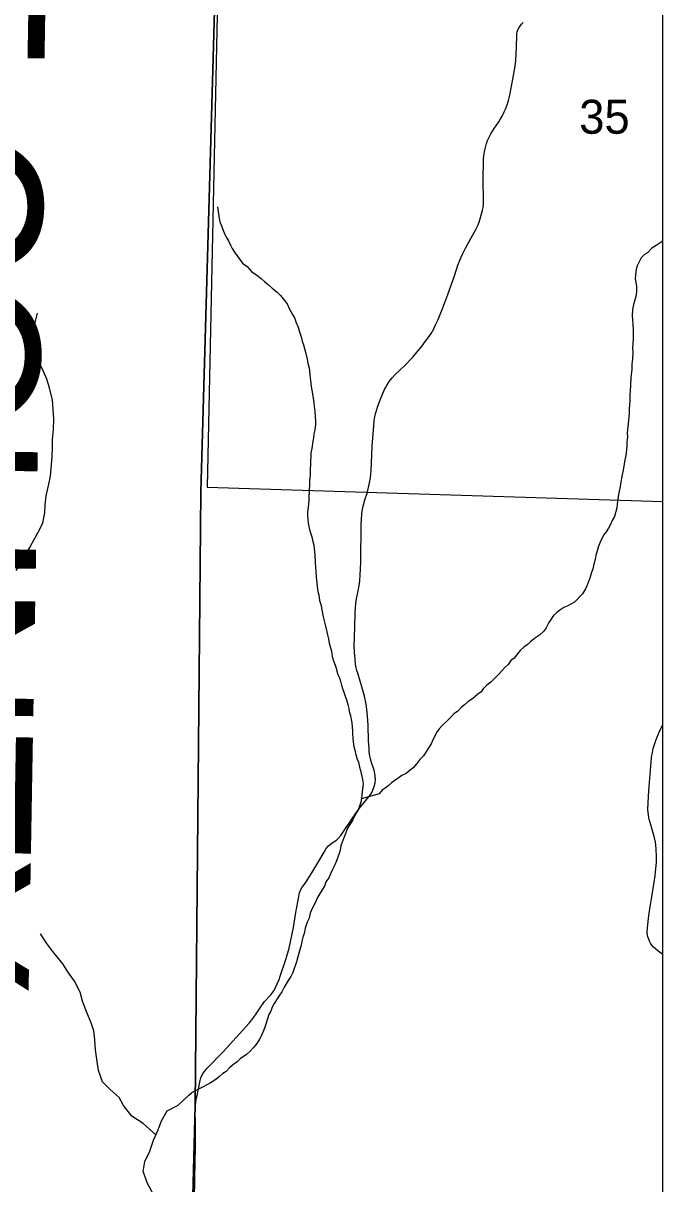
# Model space of a CAD drawing. Extents: x 0 to 191, y 0 to 55.
# Drawn here: x 190.181 to 190.97, y 51.542 to 52.974 of the extents above; entities that cross this region are included whole.
import ezdxf

# ---------------------------------------------------------------- set-up
doc = ezdxf.new("R2010")
doc.units = 0
for name, color, linetype in [('GM_X_Corporation', 7, 'Continuous'), ('GM_X_County_Text', 7, 'Continuous'), ('GM_X_Minor_River', 7, 'Continuous'), ('GM_X_Section_Text', 7, 'Continuous'), ('GM_X_State_Route', 7, 'Continuous'), ('GM_X_Township_Road', 7, 'Continuous')]:
    doc.layers.add(name, color=color, linetype=linetype)

msp = doc.modelspace()

# ---------------------------------------------------------------- linework, layer by layer
at = {"layer": 'GM_X_Corporation'}
for points in [[(190.9701, 48.3247), (190.9701, 54.7197), (190.454, 54.7197), (190.4414, 54.232), (190.4414, 54.2285), (190.4406, 54.1842), (190.439, 54.0815), (190.4424, 53.938), (190.4402, 53.9289), (190.4381, 53.8288), (190.4278, 53.4957), (190.4249, 53.313), (190.4236, 53.2062), (190.4004, 52.3955), (190.3936, 51.6386), (190.3866, 51.3672), (190.3751, 50.4761), (190.3641, 48.8031), (190.3574, 48.3286), (190.6516, 48.3257)], [(190.9701, 48.3247), (190.9701, 54.2263), (190.9346, 54.2267), (190.5853, 54.2302), (190.4756, 54.2313), (190.4414, 54.232), (190.4414, 54.2285), (190.4406, 54.1842), (190.439, 54.0815), (190.4424, 53.938), (190.4402, 53.9289), (190.4381, 53.8288), (190.4278, 53.4957), (190.4249, 53.313), (190.4236, 53.2062), (190.4004, 52.3955), (190.3936, 51.6386), (190.3866, 51.3672), (190.3751, 50.4761), (190.3641, 48.8031), (190.3574, 48.3286), (190.6516, 48.3257)], [(190.9701, 52.3836), (190.9701, 53.3996), (190.4298, 53.4112), (190.4084, 52.4014)]]:
    msp.add_lwpolyline(points, close=True, dxfattribs=at)
for points in [[(190.3641, 48.8031), (190.3751, 50.4761), (190.3866, 51.3672), (190.3936, 51.6386), (190.4004, 52.3955), (190.4236, 53.2062), (190.4249, 53.313), (190.4278, 53.4957), (190.4381, 53.8288), (190.4402, 53.9289), (190.4424, 53.938), (190.439, 54.0815), (190.3547, 54.0823), (190.1339, 54.0854), (190.0713, 54.0857), (189.9868, 54.0885), (189.9218, 54.091), (189.605, 54.0923), (188.8023, 54.11), (187.8766, 54.1257), (187.4205, 54.1315)], [(187.4205, 54.1315), (187.8766, 54.1257), (188.8023, 54.11), (189.605, 54.0923), (189.9218, 54.091), (189.9868, 54.0885), (190.0713, 54.0857), (190.1339, 54.0854), (190.3547, 54.0823), (190.439, 54.0815), (190.4424, 53.938), (190.4402, 53.9289), (190.4381, 53.8288), (190.4278, 53.4957), (190.4249, 53.313), (190.4236, 53.2062), (190.4004, 52.3955), (190.3936, 51.6386), (190.3866, 51.3672), (190.3751, 50.4761), (190.3641, 48.8031)]]:
    msp.add_lwpolyline(points, dxfattribs=at)
at = {"layer": 'GM_X_Minor_River'}
for points in [[(190.4212, 52.7471), (190.4221, 52.7384), (190.4229, 52.7327), (190.4241, 52.7285), (190.4261, 52.7236), (190.4277, 52.7191), (190.4293, 52.715), (190.4317, 52.7097), (190.4344, 52.7052), (190.4371, 52.6996), (190.4391, 52.6958), (190.4418, 52.6913), (190.4453, 52.6868), (190.4484, 52.6819), (190.4519, 52.6774), (190.4577, 52.6734), (190.4631, 52.6674), (190.4696, 52.6626), (190.4749, 52.6585), (190.4788, 52.6551), (190.4838, 52.651), (190.4884, 52.6466), (190.4942, 52.6421), (190.4988, 52.6377), (190.5069, 52.6272), (190.51, 52.6208), (190.5136, 52.6144), (190.5163, 52.6095), (190.5175, 52.605), (190.5203, 52.5986), (190.5219, 52.594), (190.5243, 52.5869), (190.5255, 52.5812), (190.5271, 52.5767), (190.5295, 52.5676), (190.5316, 52.5593), (190.5324, 52.554), (190.534, 52.5483), (190.5345, 52.5446), (190.5349, 52.5396), (190.5358, 52.5328), (190.5367, 52.5256), (190.5372, 52.5211), (190.5384, 52.5139), (190.5397, 52.5052), (190.5402, 52.501), (190.541, 52.4946), (190.542, 52.4821), (190.5417, 52.4783), (190.5411, 52.4722), (190.54, 52.4669), (190.5393, 52.4623), (190.5387, 52.4581), (190.5373, 52.449), (190.5363, 52.4437), (190.536, 52.4391), (190.5357, 52.4338), (190.5357, 52.43), (190.5351, 52.4232), (190.5352, 52.4167), (190.5346, 52.4091), (190.5343, 52.4049), (190.5341, 52.3966), (190.5338, 52.3898), (190.5335, 52.3848), (190.5329, 52.3768), (190.5322, 52.3708), (190.532, 52.3654), (190.5324, 52.3617), (190.5329, 52.3567), (190.5341, 52.3507), (190.5357, 52.345), (190.5373, 52.3401), (190.5382, 52.336), (190.5398, 52.3299), (190.5402, 52.3254), (190.5411, 52.3178), (190.5413, 52.3083), (190.5418, 52.3026), (190.5422, 52.2977), (190.5427, 52.2913), (190.5432, 52.2867), (190.5441, 52.2788), (190.5449, 52.2727), (190.5458, 52.2686), (190.5467, 52.2614), (190.5483, 52.2565), (190.5515, 52.2414), (190.5536, 52.2315), (190.5557, 52.2229), (190.5565, 52.2191), (190.5581, 52.2142), (190.5586, 52.2089), (190.5614, 52.1991), (190.5626, 52.1923), (190.5646, 52.1858), (190.5662, 52.1817), (190.5674, 52.1779), (190.5682, 52.1742), (190.5694, 52.1704), (190.5714, 52.1662)], [(190.9701, 52.7045), (190.9668, 52.7025), (190.962, 52.6993), (190.9567, 52.6962), (190.9512, 52.6904), (190.9474, 52.6881), (190.9433, 52.6842), (190.9386, 52.6743), (190.9371, 52.6701), (190.9365, 52.6632), (190.9362, 52.6583), (190.937, 52.6538), (190.9375, 52.6492), (190.9376, 52.6454), (190.9376, 52.6416), (190.937, 52.6363), (190.9352, 52.6306), (190.9341, 52.6264), (190.9327, 52.6203), (190.9325, 52.6127), (190.9329, 52.6081), (190.933, 52.6017), (190.9335, 52.596), (190.9336, 52.5915), (190.9334, 52.5842), (190.9331, 52.5782), (190.9328, 52.5729), (190.9333, 52.5679), (190.9327, 52.5596), (190.932, 52.5531), (190.9317, 52.5467), (190.9311, 52.5398), (190.9308, 52.536), (190.9302, 52.5277), (190.93, 52.5197), (190.9296, 52.5155), (190.9294, 52.5094), (190.9291, 52.5022), (190.9288, 52.4984), (190.9285, 52.4927), (190.9282, 52.4882), (190.9273, 52.4794), (190.9266, 52.4726), (190.9263, 52.468), (190.9264, 52.4635), (190.9258, 52.4566), (190.9258, 52.4521), (190.9252, 52.4479), (190.9245, 52.4403), (190.9231, 52.435), (190.9225, 52.4296), (190.9211, 52.4224), (190.92, 52.4167), (190.919, 52.4125), (190.9183, 52.4076), (190.9176, 52.4022), (190.9159, 52.3942), (190.9152, 52.3897), (190.9139, 52.3809), (190.9132, 52.3756), (190.9104, 52.3653), (190.9078, 52.3603), (190.9056, 52.3554), (190.903, 52.3508), (190.9001, 52.3462), (190.8968, 52.3419), (190.8927, 52.3335), (190.8902, 52.3274), (190.8892, 52.3228), (190.8874, 52.3171), (190.8867, 52.3122), (190.8856, 52.308)], [(190.1728, 52.2983), (190.182, 52.3139), (190.1898, 52.3269), (190.1957, 52.3384), (190.2013, 52.3479), (190.2057, 52.3575), (190.2082, 52.3696), (190.2084, 52.3795), (190.2098, 52.3905), (190.213, 52.405), (190.2152, 52.4149), (190.2165, 52.4289), (190.2171, 52.4395), (190.2174, 52.4498), (190.2176, 52.4597), (190.219, 52.473), (190.2192, 52.4851), (190.2183, 52.4976), (190.2174, 52.5086), (190.2138, 52.5237), (190.2107, 52.5343), (190.2067, 52.5441), (190.2002, 52.5566), (190.1958, 52.5702), (190.1938, 52.5838), (190.1936, 52.5933), (190.1965, 52.6062), (190.199, 52.6157)], [(190.8856, 52.308), (190.8839, 52.3004), (190.8817, 52.2946), (190.8806, 52.2901), (190.877, 52.2805), (190.8748, 52.2759), (190.8712, 52.2698), (190.8611, 52.2594), (190.8521, 52.2546), (190.848, 52.2527), (190.8431, 52.2496), (190.8394, 52.2468), (190.8353, 52.243), (190.8294, 52.2345), (190.8261, 52.2276), (190.8235, 52.2238), (190.818, 52.2188), (190.812, 52.2145), (190.8071, 52.2106), (190.803, 52.2067), (190.7989, 52.204), (190.7944, 52.1998), (190.7911, 52.1959), (190.787, 52.1905), (190.7829, 52.1874), (190.7796, 52.1824), (190.7759, 52.1793), (190.7714, 52.1743), (190.7681, 52.1705), (190.758, 52.1608), (190.7532, 52.1569), (190.7484, 52.1527), (190.7462, 52.1488), (190.742, 52.1461), (190.7353, 52.1403), (190.7297, 52.1364), (190.7256, 52.1329), (190.7219, 52.1298), (190.7171, 52.1248), (190.7126, 52.1217), (190.7089, 52.1178), (190.7044, 52.1132), (190.6984, 52.1078), (190.6944, 52.1032), (190.691, 52.0986), (190.6888, 52.094), (190.6866, 52.0898), (190.6845, 52.0848), (190.6815, 52.0802), (190.6789, 52.0756), (190.6749, 52.0698), (190.6704, 52.0652), (190.6667, 52.0606), (190.6623, 52.0552), (190.6585, 52.0521), (190.6537, 52.0482), (190.6484, 52.0455), (190.6436, 52.0424), (190.6395, 52.0396), (190.6354, 52.0365), (190.6316, 52.033), (190.6279, 52.0299), (190.6242, 52.0276), (190.6205, 52.023), (190.5985, 52.0167)], [(190.5714, 52.1662), (190.5726, 52.1621), (190.5738, 52.1572), (190.575, 52.153), (190.577, 52.1485), (190.5782, 52.1447), (190.5802, 52.1391), (190.5818, 52.1334), (190.583, 52.1285), (190.5835, 52.1247), (190.5851, 52.1198), (190.5859, 52.1149), (190.5868, 52.1108), (190.5869, 52.1051), (190.5873, 52.1009), (190.5874, 52.0967), (190.5883, 52.0873), (190.5892, 52.0816), (190.5904, 52.0771), (190.5916, 52.071), (190.5932, 52.0657), (190.5948, 52.062), (190.596, 52.0559), (190.5973, 52.0518), (190.5981, 52.048), (190.5997, 52.0408), (190.6006, 52.0359), (190.6003, 52.0317), (190.5996, 52.026), (190.5989, 52.0215), (190.5986, 52.0173), (190.5979, 52.0127), (190.5961, 52.0078), (190.5943, 52.0032), (190.5917, 51.999), (190.5899, 51.9951), (190.5874, 51.9902), (190.5833, 51.984), (190.5811, 51.9798), (190.5793, 51.9749), (190.5775, 51.971), (190.5746, 51.9634), (190.5731, 51.9588), (190.5721, 51.9535), (190.571, 51.9493), (190.5678, 51.9405), (190.5656, 51.9356), (190.5627, 51.9298), (190.5609, 51.9252), (190.5583, 51.9195), (190.5546, 51.9145), (190.5532, 51.9099), (190.5466, 51.8992), (190.5444, 51.895), (190.5411, 51.8877), (190.5378, 51.8816), (190.5352, 51.8759), (190.5342, 51.8698), (190.5317, 51.8648), (190.5291, 51.8572), (190.5277, 51.8507), (190.5263, 51.8461), (190.5249, 51.8412), (190.5242, 51.8366), (190.5221, 51.8294), (190.521, 51.8248), (190.5185, 51.8157), (190.5138, 51.8027), (190.5113, 51.7977), (190.5083, 51.7927), (190.5057, 51.7889), (190.5032, 51.7847), (190.5002, 51.7789), (190.4973, 51.7747), (190.4947, 51.7701), (190.491, 51.7644), (190.4885, 51.7601), (190.487, 51.7552), (190.4844, 51.751), (190.4805, 51.7391), (190.4791, 51.7342), (190.4754, 51.725), (190.4729, 51.7204), (190.4696, 51.7151), (190.4659, 51.7108), (190.4614, 51.7058), (190.4566, 51.7016), (190.4491, 51.6961), (190.4454, 51.6927), (190.4412, 51.6895), (190.4364, 51.6857), (190.4316, 51.6807), (190.4278, 51.6783), (190.4233, 51.6744), (190.4192, 51.671), (190.4151, 51.6682), (190.411, 51.6659), (190.389, 51.6541)], [(190.3451, 51.6025), (190.3292, 51.6165), (190.3154, 51.6254), (190.3051, 51.6386), (190.2996, 51.6484), (190.2889, 51.6585), (190.2794, 51.6678), (190.2743, 51.6818), (190.2726, 51.6928), (190.2705, 51.7075), (190.2696, 51.7197), (190.2684, 51.7306), (190.2652, 51.7405), (190.2601, 51.7533), (190.2547, 51.7672), (190.2519, 51.7786), (190.2449, 51.7918), (190.2364, 51.8034), (190.2303, 51.8132), (190.218, 51.8286), (190.2107, 51.8383), (190.203, 51.8504)], [(190.3427, 51.528), (190.3346, 51.5423), (190.3295, 51.5574), (190.3316, 51.5695), (190.3375, 51.5825), (190.3423, 51.5958), (190.3478, 51.6088), (190.3518, 51.6198), (190.3588, 51.6321), (190.3724, 51.6391), (190.3855, 51.6514), (190.389, 51.6541)]]:
    msp.add_lwpolyline(points, dxfattribs=at)
at = {"layer": 'GM_X_State_Route'}
msp.add_lwpolyline([(190.9701, 51.8247), (190.9661, 51.8278), (190.9587, 51.8339), (190.9566, 51.8365), (190.9551, 51.8387), (190.9538, 51.8412), (190.9527, 51.8438), (190.9518, 51.8466), (190.9513, 51.8492), (190.951, 51.852), (190.9512, 51.8577), (190.953, 51.8729), (190.9545, 51.8837), (190.9564, 51.896), (190.9605, 51.9219), (190.9612, 51.9269), (190.9622, 51.9382), (190.9623, 51.9453), (190.962, 51.9553), (190.9614, 51.9599), (190.9609, 51.9635), (190.9593, 51.9704), (190.9543, 51.9875), (190.9533, 51.9912), (190.9528, 51.9939), (190.9523, 51.9971), (190.9517, 52.0033), (190.9526, 52.0201), (190.9534, 52.0319), (190.9548, 52.052), (190.9561, 52.0675), (190.9566, 52.0708), (190.9572, 52.074), (190.9584, 52.0791), (190.9594, 52.0828), (190.9619, 52.0902), (190.9656, 52.0992), (190.9698, 52.1079), (190.9701, 52.1084)], dxfattribs=at)
at = {"layer": 'GM_X_Township_Road'}
msp.add_lwpolyline([(190.3928, 51.5238), (190.3929, 51.5468), (190.3935, 51.5698), (190.3939, 51.5865), (190.3938, 51.6125), (190.3936, 51.635), (190.3938, 51.6381), (190.3944, 51.6437), (190.3951, 51.6483), (190.3958, 51.6511), (190.3995, 51.6694), (190.4005, 51.6727), (190.4017, 51.6755), (190.4037, 51.6791), (190.4061, 51.6823), (190.4084, 51.6849), (190.4282, 51.7049), (190.4602, 51.7403), (190.462, 51.7425), (190.4658, 51.7476), (190.4687, 51.7519), (190.4751, 51.7617), (190.4764, 51.7634), (190.4791, 51.7669), (190.4866, 51.7752), (190.4892, 51.7784), (190.4913, 51.7815), (190.4927, 51.7842), (190.4948, 51.7887), (190.497, 51.794), (190.4985, 51.798), (190.5059, 51.8198), (190.5093, 51.8326), (190.5147, 51.8582), (190.5178, 51.8768), (190.5212, 51.8965), (190.5217, 51.8988), (190.5223, 51.901), (190.5235, 51.9042), (190.5251, 51.907), (190.5303, 51.9145), (190.5375, 51.9256), (190.5461, 51.9401), (190.5525, 51.9512), (190.555, 51.9555), (190.5577, 51.9591), (190.5611, 51.9616), (190.5656, 51.9645), (190.5677, 51.9659), (190.5695, 51.9677), (190.5729, 51.9717), (190.5884, 51.9941), (190.5962, 52.0052), (190.6076, 52.0194), (190.61, 52.0228), (190.6117, 52.0256), (190.6127, 52.0276), (190.6143, 52.0322), (190.6153, 52.0368), (190.6157, 52.0406), (190.6156, 52.0443), (190.615, 52.0483), (190.6141, 52.0523), (190.6109, 52.0615), (190.6097, 52.0662), (190.6086, 52.0721), (190.6082, 52.0758), (190.6079, 52.0794), (190.6073, 52.0886), (190.6068, 52.1078), (190.606, 52.1188), (190.6051, 52.1273), (190.6042, 52.1336), (190.6023, 52.1434), (190.6, 52.1522), (190.594, 52.1717), (190.5929, 52.1752), (190.5921, 52.1783), (190.5913, 52.1828), (190.5906, 52.1893), (190.59, 52.1973), (190.5896, 52.206), (190.5898, 52.2162), (190.5903, 52.2296), (190.5909, 52.2464), (190.5911, 52.2524), (190.5916, 52.2578), (190.5924, 52.2637), (190.5945, 52.2736), (190.5958, 52.28), (190.5965, 52.2856), (190.5971, 52.2932), (190.5975, 52.3002), (190.5977, 52.3091), (190.598, 52.3554), (190.5984, 52.3623), (190.5988, 52.3674), (190.5993, 52.3717), (190.6003, 52.3762), (190.6027, 52.3856), (190.6054, 52.3937), (190.6068, 52.3992), (190.6084, 52.4068), (190.6095, 52.4132), (190.6103, 52.4216), (190.6117, 52.4519), (190.6137, 52.4768), (190.6143, 52.4833), (190.615, 52.4879), (190.6159, 52.4916), (190.617, 52.4959), (190.6183, 52.5001), (190.6217, 52.5091), (190.627, 52.5218), (190.628, 52.5239), (190.6297, 52.5267), (190.6328, 52.5315), (190.6363, 52.536), (190.6401, 52.5402), (190.6522, 52.5515), (190.6618, 52.5617), (190.6674, 52.5682), (190.6723, 52.5741), (190.6755, 52.5784), (190.6811, 52.5862), (190.6843, 52.5909), (190.6876, 52.5964), (190.69, 52.6013), (190.693, 52.6079), (190.6988, 52.6225), (190.7049, 52.6389), (190.7136, 52.663), (190.7175, 52.6749), (190.7211, 52.684), (190.7236, 52.6896), (190.7267, 52.696), (190.734, 52.709), (190.7394, 52.719), (190.7419, 52.724), (190.7436, 52.7281), (190.7455, 52.7337), (190.7467, 52.7382), (190.7479, 52.7428), (190.7485, 52.7463), (190.7489, 52.7508), (190.749, 52.7556), (190.7486, 52.7789), (190.7491, 52.806), (190.7495, 52.8103), (190.7506, 52.8171), (190.7514, 52.8204), (190.7527, 52.825), (190.754, 52.8289), (190.7555, 52.832), (190.7582, 52.8371), (190.7623, 52.8435), (190.7681, 52.852), (190.7697, 52.8548), (190.7722, 52.859), (190.7746, 52.8641), (190.7762, 52.8677), (190.7781, 52.8728), (190.7798, 52.8781), (190.7813, 52.8847), (190.7852, 52.9045), (190.7881, 52.9206), (190.7888, 52.9275), (190.7894, 52.9363), (190.7896, 52.9422), (190.79, 52.9606), (190.7905, 52.9629), (190.7914, 52.9654), (190.7929, 52.9682), (190.7959, 52.9723), (190.798, 52.9742)], dxfattribs=at)

# ---------------------------------------------------------------- texts
at = {"layer": 'GM_X_County_Text'}
msp.add_text('NOBLE COUNTY', height=0.189394, rotation=269.0214, dxfattribs=at).set_placement((190.0328, 53.7758))
at = {"layer": 'GM_X_Section_Text'}
msp.add_text('35', height=0.04186, rotation=0, dxfattribs=at).set_placement((190.867, 52.8372))

doc.saveas('drawing.dxf')
